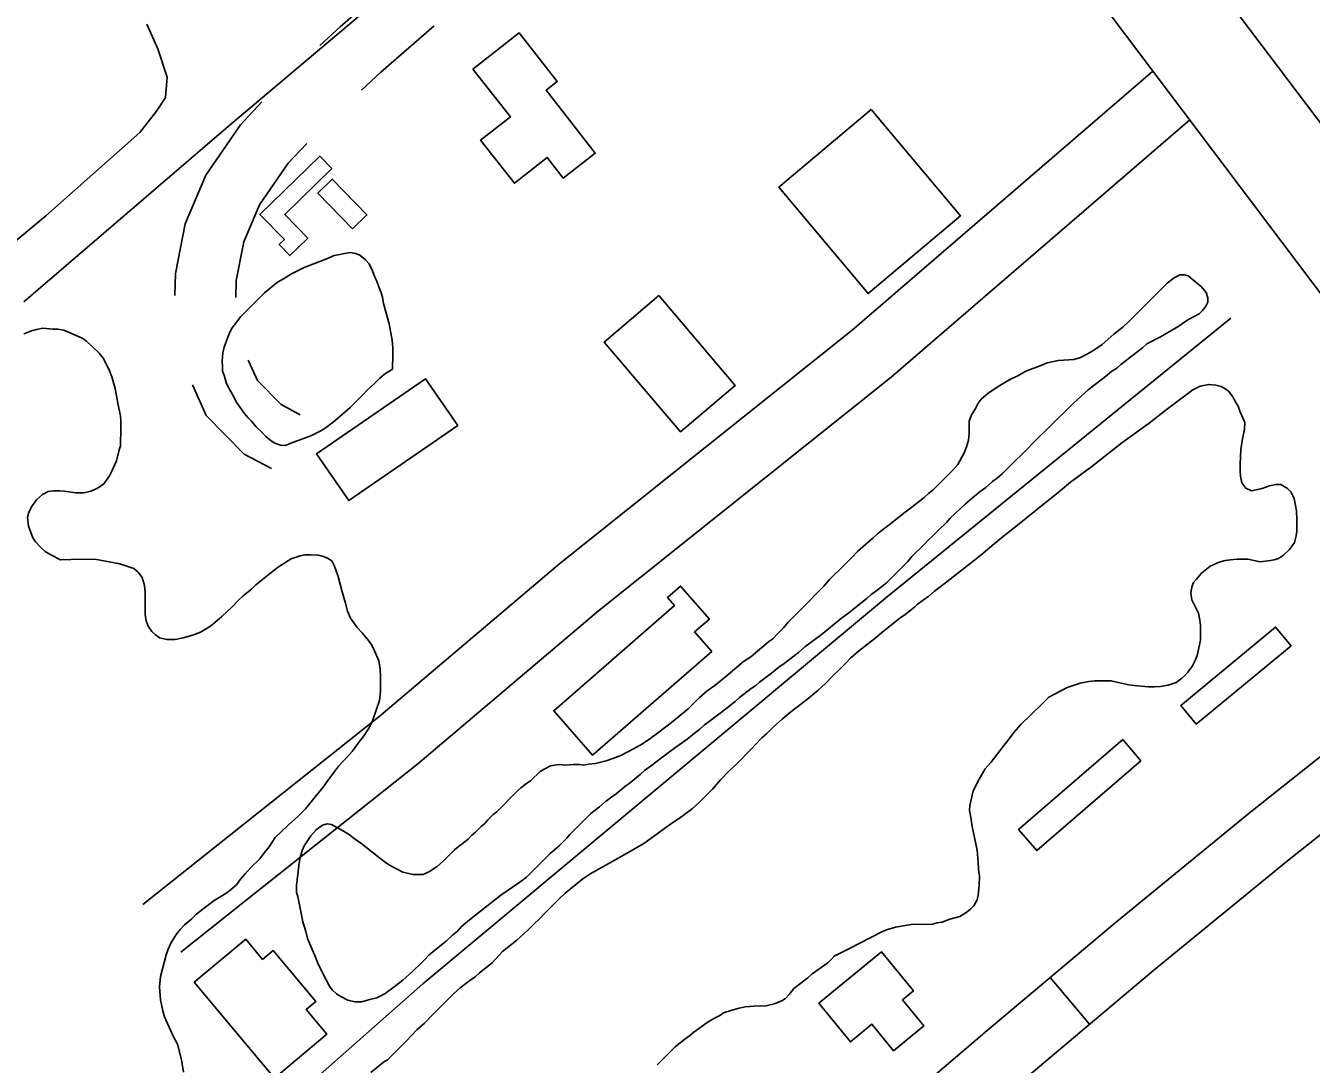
# Model space of a CAD drawing. Extents: x 3892998 to 3931244, y 278583 to 304547.
# Drawn here: x 3908786 to 3909418, y 289411 to 289921 of the extents above; entities that cross this region are included whole.
import ezdxf

# ---------------------------------------------------------------- set-up
doc = ezdxf.new("R2010")
doc.units = 0
for name, color, linetype in [('V-BLDG-OTLN', 7, 'Continuous'), ('V-ROAD-CNTR', 7, 'Continuous'), ('V-SITE-VEGE', 7, 'Continuous'), ('V-TOPO-SHOR', 7, 'Continuous')]:
    doc.layers.add(name, color=color, linetype=linetype)

msp = doc.modelspace()

# ---------------------------------------------------------------- linework, layer by layer
at = {"layer": 'V-BLDG-OTLN'}
for points in [[(3909006.25, 289899.83), (3909028.94, 289917.58), (3909047.62, 289893.7), (3909042.16, 289889.43), (3909066.35, 289858.5), (3909050.63, 289846.19), (3909042.7, 289856.32), (3909026.57, 289843.71), (3909009.99, 289864.9), (3909024.62, 289876.35)], [(3909201.97, 289879.9), (3909245.83, 289827.72), (3909200.4, 289789.54), (3909156.55, 289841.72)], [(3908936.89, 289850.96), (3908913.74, 289828.41), (3908925.08, 289816.77), (3908916.27, 289808.19), (3908911.03, 289813.57), (3908913.57, 289816.04), (3908901.57, 289828.36), (3908930.99, 289857.02)], [(3908947.05, 289821.28), (3908930.01, 289838.88), (3908937.13, 289845.78), (3908954.17, 289828.17)], [(3909097.6, 289788.5), (3909135.13, 289744.42), (3909108.23, 289721.53), (3909070.7, 289765.6)], [(3908998.8, 289724.72), (3908945.22, 289687.83), (3908929.4, 289710.8), (3908982.98, 289747.7)], [(3909123.53, 289613.66), (3909065.01, 289562.69), (3909045.93, 289584.61), (3909105.25, 289636.27), (3909101.82, 289640.2), (3909108.27, 289645.82), (3909122.38, 289629.61), (3909115.13, 289623.3)], [(3909408.24, 289616.45), (3909361.63, 289577.91), (3909354.01, 289587.11), (3909400.62, 289625.65)], [(3909334.39, 289560.03), (3909283.22, 289515.91), (3909274.3, 289526.26), (3909325.47, 289570.38)], [(3908908.73, 289404.12), (3908869.3, 289451.23), (3908894.57, 289472.38), (3908902.9, 289462.42), (3908908.12, 289466.79), (3908929.04, 289441.79), (3908924.23, 289437.77), (3908934.41, 289425.61)], [(3909176.19, 289440.85), (3909206.97, 289466.08), (3909222.64, 289446.96), (3909217.25, 289442.54), (3909227.76, 289429.72), (3909212.93, 289417.56), (3909202.29, 289430.55), (3909191.73, 289421.89)]]:
    msp.add_lwpolyline(points, close=True, dxfattribs=at)
at = {"layer": 'V-ROAD-CNTR'}
msp.add_line((3909309.16, 289430.58), (3909289.85, 289453.54), dxfattribs=at)
for points in [[(3905312.49, 295227.11), (3905668.18, 294755.9), (3905995.86, 294324.81), (3906423.56, 293758.76), (3906727.79, 293356.24), (3907205.27, 292726.92), (3907628.01, 292163.31), (3908430.47, 291100.88), (3908883.88, 290504.6), (3909506.66, 289678.12), (3910240.41, 288708.06), (3910610.65, 288220.87)], [(3906034.21, 294352.1), (3906739.31, 293416.78), (3907556.81, 292335.42), (3908052.71, 291678.74), (3908621.74, 290930.17), (3909105.02, 290293.11), (3909494.77, 289778.17), (3910015.52, 289090.83), (3910630.79, 288278.73)], [(3908967.35, 289943.7), (3908940.95, 289920.6), (3908931.01, 289911.39)], [(3908987.1, 289921.12), (3908961.02, 289898.3), (3908951.4, 289889.38)], [(3909340.36, 289898.81), (3909192.54, 289771.52), (3909048.87, 289656.89), (3908960.07, 289581.62), (3908880.87, 289518.73), (3908844.06, 289489.42)], [(3908902.57, 289883.72), (3908892.05, 289872.37), (3908874.96, 289847.68), (3908864.87, 289823.83), (3908860.04, 289799.36), (3908859.7, 289788.53)], [(3909358.45, 289874.8), (3909211.69, 289748.42), (3909067.93, 289633.71), (3908979.1, 289558.43), (3908899.54, 289495.24), (3908862.74, 289465.95)], [(3908924.57, 289863.33), (3908915.5, 289853.54), (3908901.38, 289833.15), (3908893.7, 289815), (3908889.95, 289795.96), (3908889.69, 289787.58)], [(3908895.85, 289756.79), (3908900.3, 289746.78), (3908911.93, 289735.01), (3908921.35, 289729.97)], [(3908868.44, 289744.61), (3908875.11, 289729.6), (3908893.77, 289710.7), (3908907.2, 289703.52)], [(3909530.36, 289646.41), (3909492.46, 289616.85), (3909454.51, 289587.24), (3909387.64, 289534.27), (3909321.57, 289480.23), (3909258.91, 289427.52), (3909196.72, 289374.37), (3909149.79, 289333.93), (3909102.93, 289293.39), (3909062.29, 289257.74), (3909021.65, 289221.58), (3909000.44, 289200.73), (3908980.78, 289175.46), (3908970.83, 289156.34), (3908968.86, 289135.39), (3908972.35, 289117.02)], [(3909548.81, 289622.76), (3909510.91, 289593.19), (3909473.05, 289563.66), (3909406.45, 289510.9), (3909340.72, 289457.14), (3909278.31, 289404.63), (3909216.25, 289351.6), (3909169.4, 289311.22), (3909122.63, 289270.77), (3909082.15, 289235.26), (3909042.15, 289199.66), (3909022.89, 289180.73), (3909006.14, 289159.19), (3909000.15, 289147.69), (3908999.13, 289136.82), (3909001.83, 289122.62)]]:
    msp.add_lwpolyline(points, dxfattribs=at)
at = {"layer": 'V-SITE-VEGE'}
for points in [[(3908846.06, 289921.85), (3908851.42, 289909.75), (3908856, 289895.79), (3908855.09, 289885.8)], [(3908855.09, 289885.8), (3908850.82, 289879.12), (3908842.57, 289868.6), (3908796.35, 289827.71), (3908756.14, 289794.29)], [(3909315.42, 289764.58), (3909321.14, 289769.52), (3909325.49, 289773.08), (3909328.25, 289775.65), (3909345.62, 289793.03), (3909347.4, 289794.61), (3909350.75, 289797.18), (3909353.52, 289798.76), (3909355.69, 289798.76), (3909357.66, 289798.17), (3909361.42, 289795.21), (3909364.18, 289792.84), (3909366.55, 289790.08), (3909367.34, 289787.51), (3909367.35, 289785.34), (3909366.16, 289782.97), (3909364.58, 289780.99), (3909363, 289779.61), (3909357.48, 289776.65), (3909354.91, 289774.87), (3909353.13, 289773.48), (3909344.05, 289768.35), (3909337.34, 289764.79), (3909335.17, 289762.82), (3909324.51, 289754.71), (3909322.53, 289752.93), (3909320.17, 289751.35), (3909317, 289748.79), (3909308.52, 289742.27), (3909301.21, 289735.55), (3909297.07, 289731.4), (3909293.32, 289727.84), (3909288.58, 289723.1), (3909284.44, 289719.15), (3909275.75, 289710.26), (3909272.99, 289707.69), (3909266.48, 289701.17), (3909263.91, 289699), (3909261.54, 289697.22), (3909258.18, 289694.26), (3909256.01, 289692.68), (3909252.85, 289690.11), (3909248.31, 289686.16), (3909240.62, 289679.04)], [(3908785.6, 289769.68), (3908789.35, 289771.26), (3908791.72, 289771.85), (3908794.88, 289772.45), (3908799.82, 289772.05), (3908802.19, 289772.06), (3908805.15, 289771.47), (3908812.46, 289768.51), (3908814.63, 289767.52), (3908816.41, 289766.14), (3908819.18, 289763.57), (3908822.53, 289760.22), (3908824.71, 289757.65), (3908827.67, 289751.53), (3908828.86, 289748.57), (3908830.44, 289742.85), (3908831.83, 289735.73), (3908832.22, 289733.17), (3908833.01, 289729.42), (3908833.21, 289726.85), (3908833.21, 289721.13), (3908833.02, 289717.37), (3908833.02, 289714.8), (3908832.43, 289712.83), (3908831.05, 289707.3), (3908828.68, 289701.97), (3908827.7, 289699.99), (3908824.93, 289696.04), (3908822.56, 289694.46), (3908820.79, 289693.47), (3908818.42, 289692.48), (3908815.06, 289691.69), (3908811.11, 289691.69), (3908807.75, 289692.09), (3908805.38, 289692.48), (3908803.01, 289692.68), (3908800.25, 289692.67), (3908797.48, 289692.28), (3908794.72, 289690.89), (3908791.76, 289688.13)], [(3908951.59, 289519.16), (3908956.53, 289515.22), (3908963.24, 289510.09), (3908965.61, 289508.51), (3908971.74, 289505.35), (3908974.7, 289504.56), (3908976.67, 289504.17), (3908981.81, 289504.17), (3908984.96, 289505.55), (3908988.72, 289508.12), (3908991.48, 289510.49), (3908994.64, 289513.85), (3908997.21, 289516.22), (3908998.98, 289517.8), (3909000.96, 289519.18), (3909003.92, 289521.56), (3909005.7, 289523.53), (3909007.47, 289524.91), (3909010.23, 289527.68), (3909012.01, 289529.26), (3909013.59, 289531.04), (3909016.16, 289533.61), (3909017.93, 289534.99), (3909028.2, 289545.26), (3909029.77, 289546.65), (3909032.54, 289548.82), (3909034.51, 289550.2), (3909039.25, 289554.75), (3909041.22, 289555.93), (3909044.38, 289557.51), (3909046.36, 289557.91), (3909048.53, 289558.11), (3909051.49, 289557.91), (3909055.44, 289558.11), (3909058.6, 289558.11), (3909060.77, 289557.91), (3909062.94, 289558.31), (3909066.5, 289558.71), (3909071.63, 289559.9), (3909074.99, 289561.08), (3909078.94, 289562.66), (3909085.45, 289566.02), (3909089.6, 289568.39), (3909093.15, 289570.77), (3909097.49, 289574.12), (3909103.81, 289578.86), (3909111.91, 289585.59), (3909117.43, 289590.92), (3909121.38, 289594.28), (3909125.13, 289597.04), (3909130.26, 289601.19), (3909139.15, 289608.7), (3909142.7, 289611.07), (3909151.39, 289618.38), (3909153.56, 289619.96), (3909155.93, 289622.33), (3909157.31, 289623.91), (3909158.89, 289625.3), (3909161.06, 289628.06), (3909171.52, 289638.53), (3909174.48, 289641.69), (3909178.62, 289645.84), (3909181.39, 289649), (3909188.49, 289655.92), (3909192.44, 289659.87), (3909195.2, 289662.83), (3909200.53, 289667.58), (3909202.7, 289669.35), (3909205.07, 289671.53), (3909207.44, 289673.5), (3909211.39, 289676.47), (3909217.31, 289681.21), (3909221.85, 289684.56), (3909227.97, 289689.31), (3909230.14, 289691.28), (3909232.32, 289693.06), (3909241.99, 289702.74), (3909244.55, 289705.51), (3909247.51, 289711.24), (3909248.7, 289714.2), (3909249.68, 289717.56), (3909250.07, 289720.71), (3909250.07, 289726.84), (3909251.26, 289730), (3909253.03, 289732.76), (3909254.41, 289735.73), (3909255.99, 289737.7), (3909259.35, 289740.66), (3909265.07, 289744.42), (3909268.43, 289746.39), (3909271, 289747.78), (3909273.56, 289748.96), (3909277.9, 289751.34), (3909281.26, 289752.72), (3909284.03, 289753.71), (3909288.37, 289755.49), (3909293.9, 289756.67), (3909301.4, 289757.07), (3909304.76, 289758.06), (3909310.29, 289761.03), (3909315.42, 289764.58)], [(3909195.62, 289613.86), (3909204.51, 289620.78), (3909207.07, 289622.95), (3909215.95, 289630.06), (3909218.52, 289631.84), (3909221.48, 289634.21), (3909223.26, 289635.4), (3909224.64, 289636.98), (3909230.17, 289640.93), (3909232.93, 289643.3), (3909238.46, 289647.45), (3909255.83, 289661.08), (3909262.34, 289666.61), (3909267.67, 289670.96), (3909273, 289675.11), (3909287.41, 289686.77), (3909292.74, 289690.92), (3909299.85, 289696.84), (3909310.31, 289704.55), (3909325.12, 289716.21), (3909338.54, 289725.89), (3909346.83, 289732.41), (3909359.86, 289742.29), (3909363.61, 289744.07), (3909367.76, 289744.86), (3909371.31, 289744.47), (3909373.88, 289743.88), (3909375.66, 289742.89), (3909377.43, 289741.51), (3909379.61, 289738.74), (3909380.6, 289736.77), (3909382.17, 289734.2), (3909382.97, 289731.83), (3909384.55, 289728.48), (3909385.54, 289726.11), (3909385.34, 289722.95), (3909384.35, 289718.21), (3909383.57, 289712.87), (3909383.18, 289705.57), (3909383.18, 289702.21), (3909383.38, 289699.84), (3909383.97, 289696.48), (3909385.95, 289693.92), (3909388.71, 289692.54), (3909394.04, 289693.73), (3909397.6, 289695.11), (3909400.76, 289695.7), (3909403.12, 289695.7), (3909406.48, 289693.73), (3909408.06, 289692.15), (3909409.65, 289688.8), (3909410.44, 289685.44), (3909410.83, 289682.87), (3909411.03, 289678.33), (3909411.04, 289672.8), (3909410.64, 289670.43), (3909409.85, 289667.27), (3909407.68, 289663.91), (3909404.52, 289660.95), (3909401.96, 289659.37), (3909399.98, 289658.78), (3909398.01, 289658.38), (3909393.07, 289657.78), (3909386.95, 289658.97), (3909381.62, 289658.97)], [(3908791.76, 289688.13), (3908789.39, 289684.77), (3908787.81, 289681.61), (3908787.42, 289679.44), (3908787.82, 289675.29), (3908789.99, 289669.57), (3908791.37, 289667.59), (3908793.94, 289664.83), (3908796.12, 289662.86), (3908799.08, 289661.08), (3908803.62, 289658.71), (3908813.89, 289659.11), (3908816.06, 289658.91), (3908820.41, 289659.11), (3908832.65, 289656.75), (3908839.56, 289654.38), (3908841.54, 289652.8), (3908843.71, 289650.04), (3908844.9, 289646.09), (3908845.1, 289642.54), (3908845.1, 289631.87), (3908845.7, 289628.71), (3908846.68, 289626.14), (3908848.46, 289623.58), (3908850.04, 289622), (3908852.21, 289620.42), (3908855.77, 289619.63), (3908859.92, 289619.64), (3908863.87, 289620.43), (3908866.83, 289621.22), (3908869.39, 289622.01), (3908872.36, 289623.19), (3908877.29, 289626.16), (3908882.82, 289630.9), (3908887.95, 289635.64), (3908890.91, 289638.8), (3908893.28, 289640.98), (3908897.43, 289644.34), (3908899.6, 289646.51), (3908901.96, 289648.48), (3908908.48, 289653.62), (3908911.25, 289655.6), (3908916.97, 289659.15), (3908921.31, 289660.74), (3908923.68, 289661.13), (3908926.45, 289661.13), (3908930.4, 289660.94), (3908932.77, 289660.35), (3908934.74, 289659.56), (3908936.92, 289658.18), (3908937.9, 289656.2), (3908938.89, 289653.83), (3908940.08, 289650.48), (3908942.05, 289642.97), (3908943.64, 289637.44), (3908944.63, 289633.5), (3908946.01, 289630.14), (3908949.37, 289625.4), (3908951.74, 289622.83), (3908954.9, 289619.08), (3908956.48, 289616.72), (3908957.87, 289613.95), (3908960.04, 289609.02), (3908960.63, 289605.26), (3908960.83, 289600.92), (3908960.84, 289594.21), (3908960.24, 289589.66), (3908958.87, 289585.32), (3908956.69, 289579.2), (3908954.92, 289575.64), (3908952.75, 289572.48), (3908949.79, 289568.73), (3908946.83, 289564.58), (3908944.07, 289561.42), (3908942.29, 289559.64), (3908940.32, 289557.47), (3908934.98, 289550.35), (3908932.62, 289547), (3908928.67, 289542.26), (3908923.93, 289536.33), (3908920.18, 289532.58), (3908915.45, 289528.43), (3908909.13, 289522.3), (3908906.17, 289517.76), (3908903.8, 289514.99), (3908901.44, 289511.83), (3908897.09, 289507.49), (3908894.33, 289504.53), (3908891.96, 289501.76), (3908889.99, 289498.99), (3908886.83, 289496.23), (3908884.85, 289494.84), (3908881.5, 289492.87), (3908879.13, 289491.29), (3908872.81, 289486.55), (3908870.45, 289484.57), (3908868.08, 289482.4), (3908864.52, 289479.43), (3908862.35, 289477.06), (3908860.38, 289474.69), (3908857.81, 289470.35)], [(3909240.62, 289679.04), (3909239.04, 289677.27), (3909234.89, 289673.12), (3909231.93, 289670.16), (3909229.76, 289668.18), (3909227.79, 289666.01), (3909221.86, 289660.28), (3909219.89, 289657.91), (3909209.63, 289647.63), (3909205.28, 289644.08), (3909201.93, 289641.7), (3909199.95, 289639.93), (3909190.28, 289632.22), (3909187.32, 289630.05), (3909177.25, 289621.95), (3909169.36, 289616.02), (3909166.2, 289613.25), (3909159.09, 289607.72), (3909156.53, 289605.94), (3909152.97, 289602.98), (3909147.05, 289598.63), (3909145.27, 289597.05), (3909142.9, 289595.47), (3909137.18, 289591.12), (3909135.01, 289589.15), (3909131.06, 289585.99), (3909122.37, 289579.27), (3909120.01, 289577.69), (3909117.64, 289575.52), (3909114.08, 289572.75), (3909111.52, 289570.58), (3909109.15, 289568.99), (3909105.99, 289566.62), (3909101.45, 289563.46), (3909098.29, 289560.89), (3909093.95, 289557.73), (3909090.59, 289555.16), (3909088.62, 289553.39), (3909083.49, 289549.24), (3909081.51, 289547.85), (3909076.58, 289543.71), (3909073.81, 289541.73), (3909071.25, 289539.75), (3909068.48, 289537.38), (3909066.31, 289535.8), (3909064.14, 289534.02), (3909053.88, 289523.75), (3909052.3, 289521.97), (3909048.75, 289518.42), (3909044.01, 289514.27), (3909042.03, 289512.29), (3909032.36, 289502.61), (3909028.81, 289500.04), (3909019.92, 289493.92), (3909004.53, 289481.86), (3909000.58, 289478.51), (3908998.61, 289476.33), (3908996.24, 289474.36), (3908993.08, 289471.39), (3908988.34, 289467.64), (3908984.79, 289464.67), (3908982.62, 289462.31), (3908980.25, 289460.13), (3908976.89, 289456.77), (3908971.76, 289452.23), (3908968.21, 289449.46), (3908963.07, 289445.71), (3908960.9, 289444.52), (3908958.93, 289443.54), (3908955.57, 289442.74), (3908951.43, 289441.56), (3908948.27, 289441.56), (3908944.71, 289442.34), (3908941.35, 289444.12), (3908939.18, 289445.5), (3908937.01, 289447.48), (3908935.82, 289449.25), (3908932.46, 289455.57), (3908929.89, 289460.9), (3908928.91, 289463.47), (3908924.95, 289472.75), (3908924.16, 289476.1), (3908922.58, 289480.84), (3908921.39, 289487.55), (3908920.2, 289493.28), (3908919.61, 289495.26), (3908919.61, 289498.81), (3908919.8, 289501.57), (3908920.79, 289509.67), (3908921.38, 289512.44), (3908922.36, 289515.99), (3908923.35, 289518.16), (3908926.51, 289523.1), (3908929.27, 289526.07), (3908932.23, 289528.43), (3908934.6, 289529.03), (3908936.77, 289528.63), (3908942.7, 289525.48), (3908945.46, 289523.7), (3908947.44, 289522.12), (3908951.59, 289519.16)], [(3909381.62, 289658.97), (3909378.46, 289658.77), (3909375.89, 289658.37), (3909372.93, 289657.58), (3909368.39, 289655.6), (3909364.24, 289652.24), (3909361.68, 289649.28), (3909360.3, 289647.5), (3909359.51, 289645.53), (3909358.92, 289642.37), (3909359.51, 289639.01), (3909362.67, 289632.49), (3909363.46, 289629.14), (3909363.66, 289626.38), (3909363.67, 289619.26), (3909362.09, 289611.76), (3909360.91, 289609), (3909359.72, 289606.62), (3909357.55, 289603.47), (3909355.97, 289601.89), (3909354.39, 289600.5), (3909351.83, 289598.53), (3909349.85, 289597.74), (3909347.88, 289597.14), (3909344.13, 289596.55), (3909340.97, 289596.35), (3909338.2, 289596.35), (3909331.1, 289596.94), (3909328.53, 289597.33), (3909324.77, 289598.12), (3909319.83, 289599.3), (3909311.74, 289599.3), (3909308.78, 289598.9), (3909304.63, 289598.11), (3909298.12, 289595.93), (3909289.23, 289591.19), (3909287.65, 289589.81), (3909285.48, 289587.44), (3909275.41, 289577.76), (3909272.06, 289573.81), (3909269.69, 289570.84), (3909267.32, 289567.68), (3909260.61, 289559.19), (3909257.85, 289556.03), (3909254.89, 289550.89), (3909251.93, 289545.16), (3909250.35, 289538.06), (3909250.16, 289535.49), (3909250.95, 289531.34), (3909251.34, 289528.58), (3909253.92, 289516.14), (3909254.51, 289510.21), (3909254.71, 289506.66), (3909255.11, 289503.3), (3909254.91, 289498.76), (3909254.52, 289494.02), (3909253.93, 289491.65), (3909252.35, 289488.69), (3909250.57, 289486.91), (3909248.01, 289485.13), (3909245.44, 289483.55), (3909243.07, 289482.76), (3909240.51, 289482.16), (3909236.75, 289480.78), (3909234.39, 289480.39), (3909232.02, 289479.79), (3909227.67, 289479.59), (3909224.31, 289479.79), (3909221.55, 289479.59), (3909213.85, 289478.2), (3909209.5, 289477.02), (3909206.74, 289475.83), (3909190.95, 289467.53), (3909183.64, 289463.98), (3909182.26, 289462.39), (3909180.68, 289460.81), (3909172.98, 289455.28), (3909170.81, 289453.31), (3909163.9, 289448.17), (3909161.54, 289445.21), (3909159.75, 289443.23), (3909157.98, 289442.04), (3909154.23, 289440.66), (3909149.69, 289439.47), (3909147.51, 289439.67), (3909144.16, 289439.47), (3909140.01, 289439.07), (3909137.05, 289438.48), (3909132.9, 289437.29), (3909129.35, 289436.1), (3909127.57, 289434.92), (3909125.2, 289433.74), (3909121.85, 289431.76), (3909120.07, 289430.38), (3909114.74, 289426.62), (3909112.57, 289424.84), (3909110.4, 289423.26), (3909105.66, 289419.51), (3909096.78, 289410.62)], [(3908955.98, 289406.8), (3908962.3, 289411.94), (3908964.27, 289413.13), (3908973.55, 289422.41), (3908978.68, 289427.75), (3908982.43, 289431.1), (3908986.38, 289435.25), (3908996.64, 289445.53), (3909000, 289448.49), (3909004.74, 289452.04), (3909007.3, 289453.83), (3909009.48, 289455.8), (3909015.6, 289460.74), (3909020.73, 289466.27), (3909027.83, 289471.8), (3909033.16, 289476.75), (3909036.52, 289480.1), (3909038.89, 289482.28), (3909041.26, 289484.84), (3909048.56, 289492.15), (3909051.52, 289494.92), (3909060.2, 289502.03), (3909064.15, 289504.6), (3909079.35, 289513.1), (3909090.21, 289519.42), (3909104.03, 289529.3), (3909107.78, 289531.87), (3909113.9, 289536.42), (3909117.65, 289539.77), (3909123.97, 289546.1), (3909127.92, 289550.64), (3909132.06, 289554.99), (3909135.81, 289558.54), (3909142.92, 289565.65), (3909145.09, 289568.02), (3909148.25, 289571.19), (3909150.42, 289573.16), (3909153.77, 289576.52), (3909158.31, 289580.67), (3909162.46, 289584.03), (3909169.96, 289589.76), (3909175.88, 289594.7), (3909179.63, 289598.05), (3909182.59, 289601.22), (3909186.94, 289605.56), (3909189.5, 289607.93), (3909191.87, 289610.5), (3909195.62, 289613.86)], [(3908857.81, 289470.35), (3908856.43, 289467.39), (3908855.45, 289464.62), (3908852.68, 289453.95), (3908852.29, 289449.02), (3908852.69, 289442.5), (3908853.88, 289437.17), (3908854.67, 289434.21), (3908859.02, 289424.34), (3908860.99, 289420.78), (3908862.97, 289413.08), (3908863.96, 289406.96)]]:
    msp.add_lwpolyline(points, dxfattribs=at)
msp.add_lwpolyline([(3908962.74, 289750.01), (3908960.37, 289747.84), (3908957.61, 289745.07), (3908954.45, 289742.31), (3908952.28, 289739.93), (3908945.96, 289733.61), (3908940.83, 289729.07), (3908937.48, 289726.3), (3908935.7, 289725.12), (3908934.12, 289723.73), (3908931.56, 289722.15), (3908926.62, 289719.59), (3908918.52, 289716.62), (3908913.98, 289714.84), (3908911.61, 289715.04), (3908908.85, 289716.02), (3908907.07, 289717.21), (3908904.5, 289719.38), (3908902.72, 289721.35), (3908899.76, 289724.12), (3908897.39, 289726.88), (3908895.61, 289728.65), (3908893.83, 289730.83), (3908889.88, 289736.35), (3908888.89, 289738.53), (3908885.93, 289743.66), (3908884.94, 289745.83), (3908883.95, 289749.38), (3908883.16, 289751.36), (3908883.16, 289753.53), (3908882.96, 289756.49), (3908883.35, 289760.44), (3908883.95, 289763.21), (3908885.72, 289768.14), (3908886.71, 289770.51), (3908887.89, 289772.69), (3908892.23, 289778.22), (3908894.6, 289780.79), (3908903.88, 289789.88), (3908910.19, 289795.21), (3908913.16, 289796.79), (3908917.1, 289799.16), (3908923.23, 289802.32), (3908933.89, 289806.47), (3908938.03, 289808.25), (3908940.8, 289808.65), (3908943.17, 289809.24), (3908945.93, 289809.64), (3908948.7, 289809.25), (3908950.67, 289808.46), (3908953.44, 289806.09), (3908955.21, 289804.11), (3908956.8, 289800.76), (3908957.98, 289797.6), (3908958.97, 289795.63), (3908960.16, 289792.27), (3908961.14, 289789.9), (3908961.74, 289787.73), (3908962.33, 289784.57), (3908965.1, 289774.7), (3908966.49, 289766.6), (3908966.89, 289762.85), (3908966.89, 289757.52), (3908966.69, 289754.55), (3908966.69, 289752.38)], close=True, dxfattribs=at)
at = {"layer": 'V-TOPO-SHOR'}
for points in [[(3909143.08, 290087.09), (3909003.1, 289970.47), (3908886.09, 289871.8), (3908785.55, 289785.47)], [(3909378.63, 289777.4), (3909209.97, 289640.7), (3908981.6, 289450.48), (3908841.79, 289326.9), (3908791.42, 289288.2)]]:
    msp.add_lwpolyline(points, dxfattribs=at)

doc.saveas('drawing.dxf')
